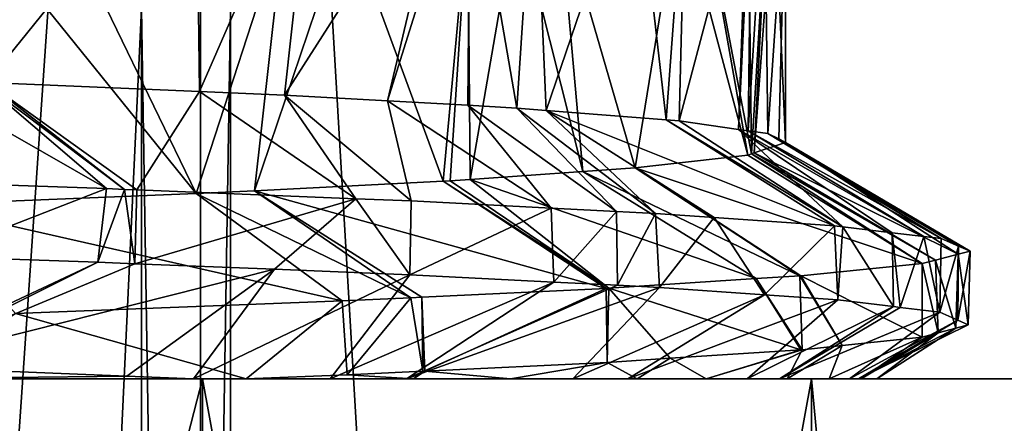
# Model space of a CAD drawing. Extents: x 0 to 200, y 18 to 95.
# Tile 408 of 491: x 182.48 to 185.14, y 60.11 to 61.2. Entities that reach past the tile are written whole.
import ezdxf

# ---------------------------------------------------------------- set-up
doc = ezdxf.new("R2010")
doc.units = 0

msp = doc.modelspace()

# ---------------------------------------------------------------- linework, layer by layer
for points in [[(182.969574, 67.22702, 33.419941), (182.969574, 22.227015, 33.419941), (179.881058, 22.227015, 31.886789)], [(179.881058, 67.22702, 31.886789), (182.969574, 67.22702, 33.419941), (179.881058, 22.227015, 31.886789)], [(179.881058, 67.22702, 60.113213), (179.881058, 22.227015, 60.113213), (182.969574, 22.227015, 58.580059)], [(182.969574, 67.22702, 58.580059), (179.881058, 67.22702, 60.113213), (182.969574, 22.227015, 58.580059)], [(185.626404, 67.22702, 35.617851), (185.626404, 22.227015, 35.617851), (182.969574, 22.227015, 33.419941)], [(182.969574, 67.22702, 33.419941), (185.626404, 67.22702, 35.617851), (182.969574, 22.227015, 33.419941)], [(182.969574, 67.22702, 58.580059), (182.969574, 22.227015, 58.580059), (185.626404, 22.227015, 56.382149)], [(185.626404, 67.22702, 56.382149), (182.969574, 67.22702, 58.580059), (185.626404, 22.227015, 56.382149)], [(182.505676, 61.744961, 40.068016), (182.205276, 61.757095, 39.674503), (182.37825, 61.028103, 39.867775)], [(182.505676, 61.744961, 40.068016), (182.37825, 61.028103, 39.867775), (182.392105, 61.027607, 39.882614)], [(182.957947, 61.726696, 40.660503), (182.505676, 61.744961, 40.068016), (182.392105, 61.027607, 39.882614)], [(182.957947, 61.726696, 40.660503), (182.392105, 61.027607, 39.882614), (182.966568, 61.002884, 40.71196)], [(183.275894, 61.710651, 41.232822), (182.957947, 61.726696, 40.660503), (182.966568, 61.002884, 40.71196)], [(183.275894, 61.710651, 41.232822), (182.966568, 61.002884, 40.71196), (183.195892, 60.993015, 41.043045)], [(183.643478, 61.692101, 41.894489), (183.275894, 61.710651, 41.232822), (183.195892, 60.993015, 41.043045)], [(183.643478, 61.692101, 41.894489), (183.195892, 60.993015, 41.043045), (183.474899, 60.977638, 41.604954)], [(183.6978, 61.688343, 42.03783), (183.643478, 61.692101, 41.894489), (183.474899, 60.977638, 41.604954)], [(183.6978, 61.688343, 42.03783), (183.474899, 60.977638, 41.604954), (183.691849, 60.965683, 42.04187)], [(183.6978, 61.688343, 42.03783), (183.691849, 60.965683, 42.04187), (183.823685, 60.95842, 42.307381)], [(183.871704, 61.676315, 42.496811), (183.6978, 61.688343, 42.03783), (183.823685, 60.95842, 42.307381)], [(183.871704, 61.676315, 42.496811), (183.823685, 60.95842, 42.307381), (183.903564, 60.952118, 42.55172)], [(184.143631, 61.657509, 43.214535), (183.871704, 61.676315, 42.496811), (183.903564, 60.952118, 42.55172)], [(184.143631, 61.657509, 43.214535), (183.903564, 60.952118, 42.55172), (184.227219, 60.926594, 43.541714)], [(184.280365, 61.641964, 43.833866), (184.143631, 61.657509, 43.214535), (184.227219, 60.926594, 43.541714)], [(184.280365, 61.641964, 43.833866), (184.227219, 60.926594, 43.541714), (184.262329, 60.923824, 43.64912)], [(184.447937, 61.622913, 44.592968), (184.280365, 61.641964, 43.833866), (184.262329, 60.923824, 43.64912)], [(184.447937, 61.622913, 44.592968), (184.262329, 60.923824, 43.64912), (184.42305, 60.900688, 44.57951)], [(184.457733, 61.619595, 44.728012), (184.447937, 61.622913, 44.592968), (184.42305, 60.900688, 44.57951)], [(184.457733, 61.619595, 44.728012), (184.42305, 60.900688, 44.57951), (184.449127, 60.896935, 44.730385)], [(184.493057, 61.607628, 45.214996), (184.457733, 61.619595, 44.728012), (184.449127, 60.896935, 44.730385)], [(184.493057, 61.607628, 45.214996), (184.449127, 60.896935, 44.730385), (184.502625, 60.889233, 45.040138)], [(184.549988, 61.588341, 46), (184.493057, 61.607628, 45.214996), (184.502625, 60.889233, 45.040138)], [(184.449127, 61.557095, 47.269615), (184.502625, 61.5648, 46.959862), (184.457733, 60.834438, 47.271988)], [(184.502625, 61.5648, 46.959862), (184.465683, 60.837132, 47.162289), (184.457733, 60.834438, 47.271988)], [(184.51976, 61.573315, 46.612698), (184.549988, 60.865688, 46), (184.465683, 60.837132, 47.162289)], [(184.502625, 61.5648, 46.959862), (184.51976, 61.573315, 46.612698), (184.465683, 60.837132, 47.162289)], [(184.549988, 61.588341, 46), (184.502625, 60.889233, 45.040138), (184.531631, 60.874821, 45.627796)], [(184.51976, 61.573315, 46.612698), (184.549988, 61.588341, 46), (184.549988, 60.865688, 46)], [(184.549988, 61.588341, 46), (184.531631, 60.874821, 45.627796), (184.549988, 60.865688, 46)], [(184.262329, 61.530205, 48.35088), (184.323273, 61.538979, 47.998085), (184.447937, 60.83112, 47.407032)], [(184.323273, 61.538979, 47.998085), (184.449127, 61.557095, 47.269615), (184.457733, 60.834438, 47.271988)], [(184.323273, 61.538979, 47.998085), (184.457733, 60.834438, 47.271988), (184.447937, 60.83112, 47.407032)], [(183.938004, 61.504627, 49.342937), (184.262329, 61.530205, 48.35088), (184.143631, 60.796524, 48.785465)], [(184.262329, 61.530205, 48.35088), (184.447937, 60.83112, 47.407032), (184.143631, 60.796524, 48.785465)], [(183.364136, 61.470287, 50.61813), (183.691849, 61.488346, 49.95813), (183.625107, 60.761002, 50.138592)], [(183.691849, 61.488346, 49.95813), (183.643478, 60.761929, 50.105511), (183.625107, 60.761002, 50.138592)], [(183.691849, 61.488346, 49.95813), (183.6978, 60.765686, 49.96217), (183.643478, 60.761929, 50.105511)], [(183.691849, 61.488346, 49.95813), (183.823685, 61.495609, 49.692619), (183.6978, 60.765686, 49.96217)], [(183.823685, 61.495609, 49.692619), (184.002243, 60.786743, 49.158638), (183.6978, 60.765686, 49.96217)], [(183.823685, 61.495609, 49.692619), (183.938004, 61.504627, 49.342937), (184.002243, 60.786743, 49.158638)], [(183.938004, 61.504627, 49.342937), (184.143631, 60.796524, 48.785465), (184.002243, 60.786743, 49.158638)], [(182.614044, 61.435974, 51.79697), (183.195892, 61.461018, 50.956955), (182.957947, 60.727337, 51.339497)], [(183.195892, 61.461018, 50.956955), (183.115402, 60.735283, 51.056084), (182.957947, 60.727337, 51.339497)], [(183.364136, 61.470287, 50.61813), (183.625107, 60.761002, 50.138592), (183.115402, 60.735283, 51.056084)], [(183.195892, 61.461018, 50.956955), (183.364136, 61.470287, 50.61813), (183.115402, 60.735283, 51.056084)], [(182.392105, 61.426422, 52.117386), (182.614044, 61.435974, 51.79697), (182.957947, 60.727337, 51.339497)], [(182.392105, 61.426422, 52.117386), (182.957947, 60.727337, 51.339497), (182.205276, 60.696938, 52.325497)], [(182.105011, 61.227016, 42.166035), (182.810257, 61.227016, 44.025646), (182.105011, 46.227016, 42.166035)], [(182.810257, 61.227016, 44.025646), (182.810257, 46.227016, 44.025646), (182.105011, 46.227016, 42.166035)], [(182.105011, 61.227016, 49.833965), (182.105011, 46.227016, 49.833965), (182.810257, 46.227016, 47.974354)], [(182.810257, 61.227016, 47.974354), (182.105011, 61.227016, 49.833965), (182.810257, 46.227016, 47.974354)], [(182.810257, 61.227016, 44.025646), (183.049988, 61.227016, 46), (182.810257, 46.227016, 44.025646)], [(183.049988, 61.227016, 46), (183.049988, 46.227016, 46), (182.810257, 46.227016, 44.025646)], [(182.810257, 61.227016, 47.974354), (182.810257, 46.227016, 47.974354), (183.049988, 46.227016, 46)], [(183.049988, 61.227016, 46), (182.810257, 61.227016, 47.974354), (183.049988, 46.227016, 46)], [(182.202103, 61.034435, 39.678944), (182.026688, 60.764126, 38.762737), (182.715561, 60.740818, 39.486908)], [(182.37825, 61.028103, 39.867775), (182.202103, 61.034435, 39.678944), (182.715561, 60.740818, 39.486908)], [(182.392105, 61.027607, 39.882614), (182.37825, 61.028103, 39.867775), (182.763824, 60.738869, 39.555092)], [(182.37825, 61.028103, 39.867775), (182.715561, 60.740818, 39.486908), (182.763824, 60.738869, 39.555092)], [(182.966568, 61.002884, 40.71196), (182.392105, 61.027607, 39.882614), (182.797424, 60.737518, 39.602562)], [(182.392105, 61.027607, 39.882614), (182.763824, 60.738869, 39.555092), (182.797424, 60.737518, 39.602562)], [(182.966568, 61.002884, 40.71196), (182.797424, 60.737518, 39.602562), (183.389023, 60.71365, 40.438297)], [(183.195892, 60.993015, 41.043045), (182.966568, 61.002884, 40.71196), (183.389023, 60.71365, 40.438297)], [(183.474899, 60.977638, 41.604954), (183.195892, 60.993015, 41.043045), (183.538925, 60.7076, 40.650051)], [(183.195892, 60.993015, 41.043045), (183.389023, 60.71365, 40.438297), (183.538925, 60.7076, 40.650051)], [(183.691849, 60.965683, 42.04187), (183.474899, 60.977638, 41.604954), (183.916489, 60.688435, 41.381573)], [(183.474899, 60.977638, 41.604954), (183.538925, 60.7076, 40.650051), (183.916489, 60.688435, 41.381573)], [(183.823685, 60.95842, 42.307381), (183.691849, 60.965683, 42.04187), (184.093414, 60.679455, 41.724358)], [(183.691849, 60.965683, 42.04187), (183.916489, 60.688435, 41.381573), (184.093414, 60.679455, 41.724358)], [(183.903564, 60.952118, 42.55172), (183.823685, 60.95842, 42.307381), (184.198837, 60.674107, 41.928581)], [(183.823685, 60.95842, 42.307381), (184.093414, 60.679455, 41.724358), (184.198837, 60.674107, 41.928581)], [(184.227219, 60.926594, 43.541714), (183.903564, 60.952118, 42.55172), (184.682739, 60.640144, 43.305225)], [(183.903564, 60.952118, 42.55172), (184.357437, 60.662975, 42.379807), (184.682739, 60.640144, 43.305225)], [(183.903564, 60.952118, 42.55172), (184.198837, 60.674107, 41.928581), (184.357437, 60.662975, 42.379807)], [(184.262329, 60.923824, 43.64912), (184.227219, 60.926594, 43.541714), (184.704987, 60.637508, 43.416237)], [(184.227219, 60.926594, 43.541714), (184.682739, 60.640144, 43.305225), (184.704987, 60.637508, 43.416237)], [(184.42305, 60.900688, 44.57951), (184.262329, 60.923824, 43.64912), (184.704987, 60.637508, 43.416237)], [(184.449127, 60.896935, 44.730385), (184.42305, 60.900688, 44.57951), (184.923355, 60.611629, 44.505791)], [(184.42305, 60.900688, 44.57951), (184.837784, 60.621769, 44.078838), (184.923355, 60.611629, 44.505791)], [(184.42305, 60.900688, 44.57951), (184.704987, 60.637508, 43.416237), (184.837784, 60.621769, 44.078838)], [(184.502625, 60.889233, 45.040138), (184.449127, 60.896935, 44.730385), (184.970291, 60.606064, 44.739971)], [(184.449127, 60.896935, 44.730385), (184.923355, 60.611629, 44.505791), (184.970291, 60.606064, 44.739971)], [(184.531631, 60.874821, 45.627796), (184.502625, 60.889233, 45.040138), (184.970291, 60.606064, 44.739971)], [(184.549988, 60.865688, 46), (184.531631, 60.874821, 45.627796), (185.017441, 60.585758, 45.609482)], [(184.531631, 60.874821, 45.627796), (184.970291, 60.606064, 44.739971), (185.017441, 60.585758, 45.609482)], [(184.465683, 60.837132, 47.162289), (184.549988, 60.865688, 46), (185.01651, 60.563911, 46.544147)], [(184.549988, 60.865688, 46), (185.048843, 60.572227, 46.188866), (185.01651, 60.563911, 46.544147)], [(184.549988, 60.865688, 46), (185.017441, 60.585758, 45.609482), (185.048843, 60.572227, 46.188866)], [(184.143631, 60.796524, 48.785465), (184.447937, 60.83112, 47.407032), (184.91951, 60.538956, 47.610104)], [(184.447937, 60.83112, 47.407032), (184.457733, 60.834438, 47.271988), (184.91951, 60.538956, 47.610104)], [(184.457733, 60.834438, 47.271988), (184.465683, 60.837132, 47.162289), (184.954926, 60.548065, 47.220959)], [(184.457733, 60.834438, 47.271988), (184.954926, 60.548065, 47.220959), (184.91951, 60.538956, 47.610104)], [(184.465683, 60.837132, 47.162289), (185.01651, 60.563911, 46.544147), (184.954926, 60.548065, 47.220959)], [(184.002243, 60.786743, 49.158638), (184.143631, 60.796524, 48.785465), (184.589035, 60.50539, 49.013138)], [(184.143631, 60.796524, 48.785465), (184.591293, 60.505535, 49.007313), (184.589035, 60.50539, 49.013138)], [(184.143631, 60.796524, 48.785465), (184.91951, 60.538956, 47.610104), (184.591293, 60.505535, 49.007313)], [(182.715561, 60.740818, 39.486908), (182.026688, 60.764126, 38.762737), (182.242676, 60.557316, 38.99258)], [(183.643478, 60.761929, 50.105511), (183.6978, 60.765686, 49.96217), (184.072479, 60.472073, 50.348473)], [(183.6978, 60.765686, 49.96217), (184.002243, 60.786743, 49.158638), (184.470627, 60.497753, 49.319237)], [(183.6978, 60.765686, 49.96217), (184.470627, 60.497753, 49.319237), (184.072479, 60.472073, 50.348473)], [(184.002243, 60.786743, 49.158638), (184.589035, 60.50539, 49.013138), (184.470627, 60.497753, 49.319237)], [(182.715561, 60.740818, 39.486908), (182.242676, 60.557316, 38.99258), (182.692245, 60.542088, 39.466438)], [(182.763824, 60.738869, 39.555092), (182.715561, 60.740818, 39.486908), (182.692245, 60.542088, 39.466438)], [(182.763824, 60.738869, 39.555092), (182.692245, 60.542088, 39.466438), (182.792175, 60.538078, 39.60635)], [(182.797424, 60.737518, 39.602562), (182.763824, 60.738869, 39.555092), (182.792175, 60.538078, 39.60635)], [(183.389023, 60.71365, 40.438297), (182.797424, 60.737518, 39.602562), (182.792175, 60.538078, 39.60635)], [(183.115402, 60.735283, 51.056084), (183.625107, 60.761002, 50.138592), (184.065445, 60.471615, 50.366665)], [(183.625107, 60.761002, 50.138592), (183.643478, 60.761929, 50.105511), (184.072479, 60.472073, 50.348473)], [(183.625107, 60.761002, 50.138592), (184.072479, 60.472073, 50.348473), (184.065445, 60.471615, 50.366665)], [(182.205276, 60.696938, 52.325497), (182.957947, 60.727337, 51.339497), (183.352158, 60.437531, 51.644825)], [(183.389023, 60.71365, 40.438297), (182.792175, 60.538078, 39.60635), (183.168823, 60.52298, 40.133717)], [(182.957947, 60.727337, 51.339497), (183.115402, 60.735283, 51.056084), (183.537491, 60.446384, 51.312729)], [(182.957947, 60.727337, 51.339497), (183.537491, 60.446384, 51.312729), (183.352158, 60.437531, 51.644825)], [(183.115402, 60.735283, 51.056084), (183.567322, 60.447811, 51.259274), (183.537491, 60.446384, 51.312729)], [(183.115402, 60.735283, 51.056084), (184.065445, 60.471615, 50.366665), (183.567322, 60.447811, 51.259274)], [(183.389023, 60.71365, 40.438297), (183.168823, 60.52298, 40.133717), (183.534988, 60.508301, 40.646423)], [(183.538925, 60.7076, 40.650051), (183.389023, 60.71365, 40.438297), (183.534988, 60.508301, 40.646423)], [(182.205276, 60.696938, 52.325497), (183.352158, 60.437531, 51.644825), (182.46936, 60.403618, 52.800678)], [(183.916489, 60.688435, 41.381573), (183.538925, 60.7076, 40.650051), (183.534988, 60.508301, 40.646423)], [(183.916489, 60.688435, 41.381573), (183.534988, 60.508301, 40.646423), (183.924301, 60.488659, 41.393505)], [(184.093414, 60.679455, 41.724358), (183.916489, 60.688435, 41.381573), (183.924301, 60.488659, 41.393505)], [(184.093414, 60.679455, 41.724358), (183.924301, 60.488659, 41.393505), (184.096054, 60.48, 41.72308)], [(184.198837, 60.674107, 41.928581), (184.093414, 60.679455, 41.724358), (184.096054, 60.48, 41.72308)], [(184.198837, 60.674107, 41.928581), (184.096054, 60.48, 41.72308), (184.209641, 60.47427, 41.941067)], [(184.357437, 60.662975, 42.379807), (184.198837, 60.674107, 41.928581), (184.209641, 60.47427, 41.941067)], [(184.357437, 60.662975, 42.379807), (184.209641, 60.47427, 41.941067), (184.492752, 60.454338, 42.747028)], [(184.682739, 60.640144, 43.305225), (184.357437, 60.662975, 42.379807), (184.492752, 60.454338, 42.747028)], [(184.682739, 60.640144, 43.305225), (184.492752, 60.454338, 42.747028), (184.691422, 60.440353, 43.312626)], [(184.704987, 60.637508, 43.416237), (184.682739, 60.640144, 43.305225), (184.691422, 60.440353, 43.312626)], [(184.704987, 60.637508, 43.416237), (184.691422, 60.440353, 43.312626), (184.841431, 60.422161, 44.078011)], [(184.837784, 60.621769, 44.078838), (184.704987, 60.637508, 43.416237), (184.841431, 60.422161, 44.078011)], [(184.923355, 60.611629, 44.505791), (184.837784, 60.621769, 44.078838), (184.85936, 60.419987, 44.169476)], [(184.837784, 60.621769, 44.078838), (184.841431, 60.422161, 44.078011), (184.85936, 60.419987, 44.169476)], [(184.923355, 60.611629, 44.505791), (184.85936, 60.419987, 44.169476), (184.96727, 60.406898, 44.720085)], [(184.970291, 60.606064, 44.739971), (184.923355, 60.611629, 44.505791), (184.96727, 60.406898, 44.720085)], [(185.017441, 60.585758, 45.609482), (184.970291, 60.606064, 44.739971), (184.96727, 60.406898, 44.720085)], [(185.017441, 60.585758, 45.609482), (184.96727, 60.406898, 44.720085), (185.015884, 60.385632, 45.631111)], [(185.048843, 60.572227, 46.188866), (185.017441, 60.585758, 45.609482), (185.015884, 60.385632, 45.631111)], [(182.692245, 60.542088, 39.466438), (182.242676, 60.557316, 38.99258), (182.093353, 60.261589, 39.529339)], [(184.954926, 60.548065, 47.220959), (185.01651, 60.563911, 46.544147), (185.010544, 60.364315, 46.543716)], [(185.01651, 60.563911, 46.544147), (185.043869, 60.373386, 46.155685), (185.010544, 60.364315, 46.543716)], [(185.048843, 60.572227, 46.188866), (185.015884, 60.385632, 45.631111), (185.043869, 60.373386, 46.155685)], [(185.01651, 60.563911, 46.544147), (185.048843, 60.572227, 46.188866), (185.043869, 60.373386, 46.155685)], [(182.692245, 60.542088, 39.466438), (182.093353, 60.261589, 39.529339), (182.126556, 60.260246, 39.57272)], [(182.792175, 60.538078, 39.60635), (182.692245, 60.542088, 39.466438), (182.126556, 60.260246, 39.57272)], [(183.168823, 60.52298, 40.133717), (182.792175, 60.538078, 39.60635), (182.126556, 60.260246, 39.57272)], [(184.591293, 60.505535, 49.007313), (184.91951, 60.538956, 47.610104), (184.919281, 60.339458, 47.606556)], [(184.91951, 60.538956, 47.610104), (184.962814, 60.351315, 47.099525), (184.919281, 60.339458, 47.606556)], [(184.91951, 60.538956, 47.610104), (184.954926, 60.548065, 47.220959), (184.962814, 60.351315, 47.099525)], [(184.954926, 60.548065, 47.220959), (185.010544, 60.364315, 46.543716), (184.962814, 60.351315, 47.099525)], [(183.168823, 60.52298, 40.133717), (182.126556, 60.260246, 39.57272), (182.770203, 60.234299, 40.413651)], [(183.168823, 60.52298, 40.133717), (182.770203, 60.234299, 40.413651), (182.95079, 60.227013, 40.649582)], [(183.534988, 60.508301, 40.646423), (183.168823, 60.52298, 40.133717), (182.95079, 60.227013, 40.649582)], [(183.319565, 60.227013, 41.200672), (183.534988, 60.508301, 40.646423), (182.95079, 60.227013, 40.649582)], [(183.924301, 60.488659, 41.393505), (183.534988, 60.508301, 40.646423), (183.319565, 60.227013, 41.200672)], [(184.470627, 60.497753, 49.319237), (184.589035, 60.50539, 49.013138), (184.594589, 60.305744, 49.015438)], [(184.589035, 60.50539, 49.013138), (184.591293, 60.505535, 49.007313), (184.703125, 60.317013, 48.544449)], [(184.589035, 60.50539, 49.013138), (184.703125, 60.317013, 48.544449), (184.594589, 60.305744, 49.015438)], [(184.591293, 60.505535, 49.007313), (184.919281, 60.339458, 47.606556), (184.703125, 60.317013, 48.544449)], [(183.526215, 60.227013, 41.594498), (183.924301, 60.488659, 41.393505), (183.319565, 60.227013, 41.200672)], [(184.096054, 60.48, 41.72308), (183.924301, 60.488659, 41.393505), (183.526215, 60.227013, 41.594498)], [(184.209641, 60.47427, 41.941067), (184.096054, 60.48, 41.72308), (183.526215, 60.227013, 41.594498)], [(183.975388, 60.227013, 42.450466), (184.209641, 60.47427, 41.941067), (183.526215, 60.227013, 41.594498)], [(183.567322, 60.447811, 51.259274), (184.065445, 60.471615, 50.366665), (183.575714, 60.248318, 51.249584)], [(184.065445, 60.471615, 50.366665), (184.067841, 60.271687, 50.376511), (183.575714, 60.248318, 51.249584)], [(184.492752, 60.454338, 42.747028), (184.209641, 60.47427, 41.941067), (183.975388, 60.227013, 42.450466)], [(184.065445, 60.471615, 50.366665), (184.072479, 60.472073, 50.348473), (184.067841, 60.271687, 50.376511)], [(184.072479, 60.472073, 50.348473), (184.238388, 60.282677, 49.937515), (184.067841, 60.271687, 50.376511)], [(184.072479, 60.472073, 50.348473), (184.470627, 60.497753, 49.319237), (184.591629, 60.305435, 49.028252)], [(184.072479, 60.472073, 50.348473), (184.591629, 60.305435, 49.028252), (184.238388, 60.282677, 49.937515)], [(184.470627, 60.497753, 49.319237), (184.594589, 60.305744, 49.015438), (184.591629, 60.305435, 49.028252)], [(183.352158, 60.437531, 51.644825), (183.537491, 60.446384, 51.312729), (183.365997, 60.238358, 51.621639)], [(183.537491, 60.446384, 51.312729), (183.569595, 60.248024, 51.260445), (183.365997, 60.238358, 51.621639)], [(183.537491, 60.446384, 51.312729), (183.567322, 60.447811, 51.259274), (183.569595, 60.248024, 51.260445)], [(183.567322, 60.447811, 51.259274), (183.575714, 60.248318, 51.249584), (183.569595, 60.248024, 51.260445)], [(184.123596, 60.227013, 42.870926), (184.492752, 60.454338, 42.747028), (183.975388, 60.227013, 42.450466)], [(184.691422, 60.440353, 43.312626), (184.492752, 60.454338, 42.747028), (184.123596, 60.227013, 42.870926)], [(182.46936, 60.403618, 52.800678), (183.352158, 60.437531, 51.644825), (183.092422, 60.227013, 52.024799)], [(183.352158, 60.437531, 51.644825), (183.365997, 60.238358, 51.621639), (183.092422, 60.227013, 52.024799)], [(184.446701, 60.227013, 43.787502), (184.691422, 60.440353, 43.312626), (184.123596, 60.227013, 42.870926)], [(184.841431, 60.422161, 44.078011), (184.691422, 60.440353, 43.312626), (184.446701, 60.227013, 43.787502)], [(184.534134, 60.227013, 44.228695), (184.841431, 60.422161, 44.078011), (184.446701, 60.227013, 43.787502)], [(184.85936, 60.419987, 44.169476), (184.841431, 60.422161, 44.078011), (184.534134, 60.227013, 44.228695)], [(184.96727, 60.406898, 44.720085), (184.85936, 60.419987, 44.169476), (184.534134, 60.227013, 44.228695)], [(182.19783, 60.227013, 53.097652), (182.46936, 60.403618, 52.800678), (183.092422, 60.227013, 52.024799)], [(184.723068, 60.227013, 45.182129), (184.96727, 60.406898, 44.720085), (184.534134, 60.227013, 44.228695)], [(185.015884, 60.385632, 45.631111), (184.96727, 60.406898, 44.720085), (184.723068, 60.227013, 45.182129)], [(184.74678, 60.227013, 45.640751), (185.015884, 60.385632, 45.631111), (184.723068, 60.227013, 45.182129)], [(185.043869, 60.373386, 46.155685), (185.015884, 60.385632, 45.631111), (184.74678, 60.227013, 45.640751)], [(185.010544, 60.364315, 46.543716), (185.043869, 60.373386, 46.155685), (184.74678, 60.227013, 45.640751)], [(184.667679, 60.227013, 48.032394), (184.919281, 60.339458, 47.606556), (184.754288, 60.227013, 47.076771)], [(184.703125, 60.317013, 48.544449), (184.919281, 60.339458, 47.606556), (184.667679, 60.227013, 48.032394)], [(184.796799, 60.227013, 46.607876), (185.010544, 60.364315, 46.543716), (184.74678, 60.227013, 45.640751)], [(184.754288, 60.227013, 47.076771), (184.962814, 60.351315, 47.099525), (184.796799, 60.227013, 46.607876)], [(184.919281, 60.339458, 47.606556), (184.962814, 60.351315, 47.099525), (184.754288, 60.227013, 47.076771)], [(184.962814, 60.351315, 47.099525), (185.010544, 60.364315, 46.543716), (184.796799, 60.227013, 46.607876)], [(184.554794, 60.227013, 48.506119), (184.703125, 60.317013, 48.544449), (184.667679, 60.227013, 48.032394)], [(184.594589, 60.305744, 49.015438), (184.703125, 60.317013, 48.544449), (184.554794, 60.227013, 48.506119)], [(184.238388, 60.282677, 49.937515), (184.591629, 60.305435, 49.028252), (184.335388, 60.227013, 49.426876)], [(184.335388, 60.227013, 49.426876), (184.594589, 60.305744, 49.015438), (184.554794, 60.227013, 48.506119)], [(184.591629, 60.305435, 49.028252), (184.594589, 60.305744, 49.015438), (184.335388, 60.227013, 49.426876)], [(182.770203, 60.234299, 40.413651), (182.126556, 60.260246, 39.57272), (182.129578, 60.227013, 39.570404)], [(183.575714, 60.248318, 51.249584), (184.067841, 60.271687, 50.376511), (183.807007, 60.227013, 50.769421)], [(183.807007, 60.227013, 50.769421), (184.067841, 60.271687, 50.376511), (184.149109, 60.227013, 49.900208)], [(184.067841, 60.271687, 50.376511), (184.238388, 60.282677, 49.937515), (184.149109, 60.227013, 49.900208)], [(184.149109, 60.227013, 49.900208), (184.238388, 60.282677, 49.937515), (184.335388, 60.227013, 49.426876)], [(182.95079, 60.227013, 40.649582), (182.770203, 60.234299, 40.413651), (182.129578, 60.227013, 39.570404)], [(183.092422, 60.227013, 52.024799), (183.365997, 60.238358, 51.621639), (183.544403, 60.227013, 51.230778)], [(183.365997, 60.238358, 51.621639), (183.569595, 60.248024, 51.260445), (183.544403, 60.227013, 51.230778)], [(183.544403, 60.227013, 51.230778), (183.575714, 60.248318, 51.249584), (183.807007, 60.227013, 50.769421)], [(183.569595, 60.248024, 51.260445), (183.575714, 60.248318, 51.249584), (183.544403, 60.227013, 51.230778)], [(182.974365, 51.227013, 39.018433), (182.974365, 60.227013, 39.018433), (180.654861, 51.227013, 36.984291)], [(182.974365, 60.227013, 39.018433), (180.654861, 60.227013, 36.984291), (180.654861, 51.227013, 36.984291)], [(180.654861, 51.227013, 55.015709), (180.654861, 60.227013, 55.015709), (182.974365, 51.227013, 52.981567)], [(180.654861, 60.227013, 55.015709), (182.974365, 60.227013, 52.981567), (182.974365, 51.227013, 52.981567)], [(182.974365, 60.227013, 39.018433), (182.129578, 60.227013, 39.570404), (180.654861, 60.227013, 36.984291)], [(180.654861, 60.227013, 55.015709), (181.130737, 60.227013, 54.064289), (182.974365, 60.227013, 52.981567)], [(181.130737, 60.227013, 54.064289), (182.061172, 60.227013, 53.221439), (182.974365, 60.227013, 52.981567)], [(182.061172, 60.227013, 53.221439), (182.19783, 60.227013, 53.097652), (182.974365, 60.227013, 52.981567)], [(182.95079, 60.227013, 40.649582), (182.129578, 60.227013, 39.570404), (182.974365, 60.227013, 39.018433)], [(182.974365, 60.227013, 52.981567), (182.19783, 60.227013, 53.097652), (183.092422, 60.227013, 52.024799)], [(183.319565, 60.227013, 41.200672), (182.95079, 60.227013, 40.649582), (182.974365, 60.227013, 39.018433)], [(184.620605, 51.227013, 41.627583), (184.620605, 60.227013, 41.627583), (182.974365, 51.227013, 39.018433)], [(184.620605, 60.227013, 41.627583), (182.974365, 60.227013, 39.018433), (182.974365, 51.227013, 39.018433)], [(182.974365, 51.227013, 52.981567), (182.974365, 60.227013, 52.981567), (184.620605, 51.227013, 50.372417)], [(182.974365, 60.227013, 52.981567), (184.620605, 60.227013, 50.372417), (184.620605, 51.227013, 50.372417)], [(184.620605, 60.227013, 41.627583), (183.319565, 60.227013, 41.200672), (182.974365, 60.227013, 39.018433)], [(182.974365, 60.227013, 52.981567), (183.092422, 60.227013, 52.024799), (184.620605, 60.227013, 50.372417)], [(183.092422, 60.227013, 52.024799), (183.544403, 60.227013, 51.230778), (184.620605, 60.227013, 50.372417)], [(184.620605, 60.227013, 41.627583), (183.526215, 60.227013, 41.594498), (183.319565, 60.227013, 41.200672)], [(184.620605, 60.227013, 41.627583), (183.975388, 60.227013, 42.450466), (183.526215, 60.227013, 41.594498)], [(183.544403, 60.227013, 51.230778), (183.807007, 60.227013, 50.769421), (184.620605, 60.227013, 50.372417)], [(184.620605, 60.227013, 50.372417), (183.807007, 60.227013, 50.769421), (184.149109, 60.227013, 49.900208)], [(184.123596, 60.227013, 42.870926), (183.975388, 60.227013, 42.450466), (184.620605, 60.227013, 41.627583)], [(184.446701, 60.227013, 43.787502), (184.123596, 60.227013, 42.870926), (184.620605, 60.227013, 41.627583)], [(184.620605, 60.227013, 50.372417), (184.149109, 60.227013, 49.900208), (184.335388, 60.227013, 49.426876)], [(184.620605, 60.227013, 50.372417), (184.335388, 60.227013, 49.426876), (185.458023, 60.227013, 47.403156)], [(184.335388, 60.227013, 49.426876), (184.554794, 60.227013, 48.506119), (185.458023, 60.227013, 47.403156)], [(185.458023, 60.227013, 44.596844), (184.446701, 60.227013, 43.787502), (184.620605, 60.227013, 41.627583)], [(185.458023, 60.227013, 44.596844), (184.534134, 60.227013, 44.228695), (184.446701, 60.227013, 43.787502)], [(185.458023, 60.227013, 44.596844), (184.723068, 60.227013, 45.182129), (184.534134, 60.227013, 44.228695)], [(184.554794, 60.227013, 48.506119), (184.667679, 60.227013, 48.032394), (185.458023, 60.227013, 47.403156)], [(185.458023, 51.227013, 44.596844), (185.458023, 60.227013, 44.596844), (184.620605, 51.227013, 41.627583)], [(185.458023, 60.227013, 44.596844), (184.620605, 60.227013, 41.627583), (184.620605, 51.227013, 41.627583)], [(184.620605, 51.227013, 50.372417), (184.620605, 60.227013, 50.372417), (185.458023, 51.227013, 47.403156)], [(184.620605, 60.227013, 50.372417), (185.458023, 60.227013, 47.403156), (185.458023, 51.227013, 47.403156)], [(185.458023, 60.227013, 47.403156), (184.667679, 60.227013, 48.032394), (184.754288, 60.227013, 47.076771)], [(184.74678, 60.227013, 45.640751), (184.723068, 60.227013, 45.182129), (185.458023, 60.227013, 44.596844)], [(185.549988, 60.227013, 46), (184.74678, 60.227013, 45.640751), (185.458023, 60.227013, 44.596844)], [(185.549988, 60.227013, 46), (184.796799, 60.227013, 46.607876), (184.74678, 60.227013, 45.640751)], [(185.458023, 60.227013, 47.403156), (184.754288, 60.227013, 47.076771), (185.549988, 60.227013, 46)], [(184.754288, 60.227013, 47.076771), (184.796799, 60.227013, 46.607876), (185.549988, 60.227013, 46)]]:
    msp.add_3dface(points)

doc.saveas('drawing.dxf')
